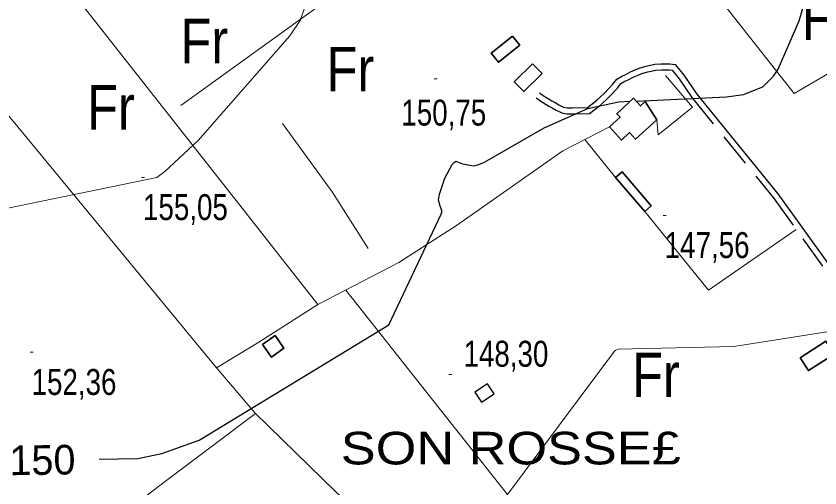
# Model space of a CAD drawing. Extents: x 483847 to 488453, y 4383581 to 4386795.
# Drawn here: x 485582.6 to 485853.9, y 4385143.2 to 4385302.3 of the extents above; entities that cross this region are included whole.
import ezdxf
from ezdxf.enums import TextEntityAlignment as Align

# ---------------------------------------------------------------- set-up
doc = ezdxf.new("R2010")
doc.units = 0
doc.header["$LTSCALE"] = 3.8
doc.linetypes.add('MEDIUM_DASHED', pattern=[4.5, 3, -1.5])
for name, color, linetype, lineweight in [('21', 7, 'Continuous', 25), ('38', 7, 'Continuous', 25), ('47', 7, 'Continuous', 35), ('51', 7, 'Continuous', 13), ('7', 7, 'Continuous', 13), ('8', 7, 'Continuous', 25), ('9', 7, 'Continuous', 13)]:
    doc.layers.add(name, color=color, linetype=linetype, lineweight=lineweight)
doc.layers.add('31', color=7, linetype='Continuous')
doc.layers.add('5', color=7, linetype='Continuous')

msp = doc.modelspace()

# ---------------------------------------------------------------- linework, layer by layer
at = {"layer": '21'}
msp.add_lwpolyline([(485743.95, 4385174.9), (485741.72, 4385178.31), (485737.5, 4385175.52), (485739.73, 4385172.11)], close=True, dxfattribs=at)
at = {"layer": '38'}
msp.add_lwpolyline([(485759.3, 4385276.4), (485760.52, 4385275.5), (485763.42, 4385273.7), (485764.53, 4385273.16), (485765.79, 4385272.4), (485767.42, 4385271.62), (485768.69, 4385271.35), (485770.36, 4385271.33), (485775.47, 4385271.46), (485778.65, 4385273.95), (485781.18, 4385276.33), (485784.03, 4385279.31), (485785.41, 4385281.06), (485787.25, 4385282.16), (485788.4, 4385282.59), (485790.03, 4385283.53), (485791.77, 4385284.29), (485793.2, 4385284.83), (485795.3, 4385285.42), (485798.2, 4385286.08), (485800.36, 4385286.2), (485803.3, 4385286.16), (485805.05, 4385285.94), (485808.01, 4385282.39), (485812.34, 4385276.01), (485839.76, 4385242.32), (485868.39, 4385202.57)], dxfattribs=at)
at = {"layer": '38', "linetype": 'MEDIUM_DASHED'}
msp.add_lwpolyline([(485758.12, 4385274.78), (485759.4, 4385273.84), (485762.46, 4385271.95), (485763.57, 4385271.4), (485764.84, 4385270.63), (485766.78, 4385269.71), (485768.47, 4385269.35), (485770.38, 4385269.33), (485776.18, 4385269.48), (485779.95, 4385272.43), (485782.59, 4385274.91), (485785.54, 4385277.99), (485786.75, 4385279.53), (485788.12, 4385280.35), (485789.25, 4385280.78), (485790.93, 4385281.74), (485792.52, 4385282.44), (485793.82, 4385282.93), (485795.79, 4385283.48), (485798.48, 4385284.09), (485800.4, 4385284.2), (485803.16, 4385284.16), (485804.02, 4385284.05), (485806.41, 4385281.18), (485810.74, 4385274.82), (485838.17, 4385241.1), (485866.79, 4385201.38)], dxfattribs=at)
at = {"layer": '47'}
for points in [[(485750.18, 4385295.54), (485742.99, 4385289.76), (485745.4, 4385286.76), (485752.59, 4385292.54)], [(485756.95, 4385286.22), (485750.76, 4385280.13), (485753.96, 4385276.88), (485760.15, 4385282.97)], [(485798.92, 4385267.38), (485791.7, 4385260.81), (485789.69, 4385263), (485786.98, 4385260.52), (485782.92, 4385264.94), (485786.46, 4385268.2), (485785.36, 4385269.38), (485790.97, 4385274.62), (485793.37, 4385272.03), (485794.98, 4385273.53)], [(485784.91, 4385247.92), (485794.77, 4385236.39), (485797, 4385238.29), (485787.14, 4385249.82)], [(485665.77, 4385191.55), (485670, 4385194.57), (485673.03, 4385190.32), (485668.8, 4385187.3)], [(485847.22, 4385187.08), (485855.93, 4385192.68), (485858.72, 4385188.34), (485850.01, 4385182.74)]]:
    msp.add_lwpolyline(points, close=True, dxfattribs=at)
at = {"layer": '51'}
msp.add_line((485784.91, 4385247.92), (485774.62, 4385260.7), dxfattribs=at)
for points in [[(485975.61, 4385351.06), (485916.18, 4385317.85), (485845.27, 4385276.25), (485783.14, 4385355.03), (485769.28, 4385366.85), (485746.11, 4385383.92), (485739.31, 4385390.47), (485733.03, 4385397.46), (485730.14, 4385400.28), (485728.29, 4385402.03), (485727.64, 4385403.54), (485726.7, 4385406.56), (485725.13, 4385412.06), (485723.27, 4385418.31), (485734.94, 4385436.61)], [(485636.84, 4385377.39), (485662.42, 4385345.35), (485684.84, 4385317.94), (485689.37, 4385309.1), (485638.26, 4385272.16)], [(485598.24, 4385314.7), (485661.87, 4385233.78), (485684.5, 4385205.01), (485664.51, 4385192.32), (485650.28, 4385183.74), (485565.6, 4385286.11), (485546, 4385272.23)], [(485798.92, 4385267.38), (485799.37, 4385262.27), (485810.91, 4385271.64), (485801.84, 4385282.27)], [(485672.54, 4385266.12), (485689.24, 4385242.99), (485701.5, 4385223.98)], [(485684.5, 4385205.01), (485711.79, 4385219.18), (485731.25, 4385231.73), (485767.11, 4385256.88), (485782.94, 4385264.93)], [(485794.77, 4385236.39), (485816.26, 4385209.88), (485845.92, 4385230.35)], [(485693.91, 4385209.9), (485760.72, 4385125.51), (485821.27, 4385049.81)], [(485649.83, 4385184.3), (485663.19, 4385168.48), (485690.64, 4385141.75), (485720.86, 4385114.07), (485744.5, 4385093.33), (485761.68, 4385077.25), (485787.95, 4385051.51), (485799.41, 4385033.38)], [(485663.42, 4385168.26), (485633.07, 4385145.42), (485594.61, 4385116.11), (485571.2, 4385142.33), (485559.5, 4385153.68), (485548, 4385162.7), (485529.14, 4385177.75)]]:
    msp.add_lwpolyline(points, dxfattribs=at)
at = {"layer": '7'}
for p, q in [((485723.73, 4385281.21), (485724.73, 4385281.21)), ((485624.96, 4385247.88), (485625.96, 4385247.88)), ((485801.03, 4385235.08), (485802.03, 4385235.08)), ((485587.35, 4385188.92), (485588.35, 4385188.92)), ((485728.68, 4385181.49), (485729.68, 4385181.49))]:
    msp.add_line(p, q, dxfattribs=at)
at = {"layer": '8'}
for points in [[(485791.86, 4385273.66), (485822.43, 4385275.03), (485828.17, 4385275.88), (485834.68, 4385278.48), (485838.23, 4385282.09), (485839.79, 4385284.36), (485846.94, 4385300.71), (485848.2, 4385305.03)], [(485610.61, 4385152.87), (485623.73, 4385153.15), (485631.82, 4385154.78), (485644.46, 4385159.29), (485708.46, 4385198.15), (485726.09, 4385235.54), (485726.28, 4385236.2), (485726.36, 4385236.78), (485725.75, 4385238.21), (485725.2, 4385240.22), (485725.54, 4385242.26), (485727.34, 4385247.63), (485729.8, 4385252.31), (485730.45, 4385252.98), (485731.08, 4385253.37), (485733.23, 4385252.54), (485737.07, 4385251.84), (485738.76, 4385252.31), (485740.73, 4385253.09), (485760.85, 4385264.6), (485775.6, 4385271.1), (485785.93, 4385273.39), (485789.84, 4385273.57)]]:
    msp.add_lwpolyline(points, dxfattribs=at)
at = {"layer": '9'}
for points in [[(485688.87, 4385330.26), (485678.49, 4385300.84), (485674.99, 4385295.63), (485644.12, 4385260.38), (485632.84, 4385249.92), (485630.14, 4385247.9), (485514.15, 4385224)], [(485741.79, 4385132.13), (485784.29, 4385188.85), (485784.47, 4385189.19), (485784.63, 4385189.35), (485785.01, 4385189.62), (485785.6, 4385189.89), (485785.87, 4385189.97), (485824.84, 4385190.85), (485884.84, 4385200.33)]]:
    msp.add_lwpolyline(points, dxfattribs=at)

# ---------------------------------------------------------------- texts
at = {"layer": '31', "width": 0.85}
for p in [(485855.84, 4385294.26), (485646.15, 4385286.41), (485695.47, 4385276.94), (485614.64, 4385264.05), (485798.55, 4385173.81)]:
    msp.add_text('Fr', height=15, dxfattribs=at).set_placement(p, align=Align.CENTER)
at = {"layer": '5', "width": 1.2}
msp.add_text('SON ROSSE£', height=11, dxfattribs=at).set_placement((485806.97, 4385151.11), align=Align.RIGHT)
at = {"layer": '7', "width": 0.8}
for s, p in [('150,75', (485712.65, 4385265.39)), ('155,05', (485625.46, 4385233.51)), ('147,56', (485801.53, 4385220.71)), ('148,30', (485733.63, 4385184.06)), ('152,36', (485587.85, 4385174.55))]:
    msp.add_text(s, height=8.75, dxfattribs=at).set_placement(p)
at = {"layer": '8'}
msp.add_text('150', height=10, rotation=0.779, dxfattribs=at).set_placement((485591.57, 4385147.61), align=Align.CENTER)

doc.saveas('drawing.dxf')
